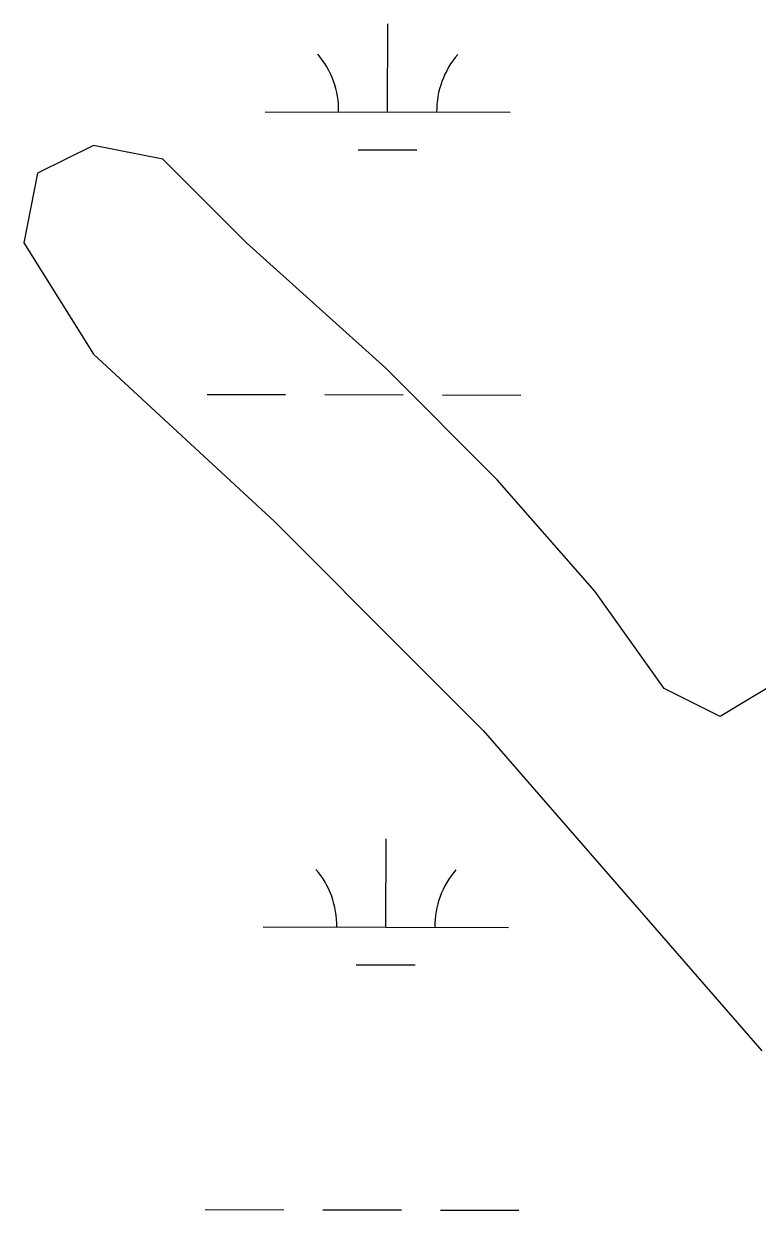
# Model space of a CAD drawing. Extents: x 3180038 to 3217926, y 922069 to 947485.
# Drawn here: x 3210804.3 to 3211103.5, y 937774.1 to 938258.4 of the extents above; entities that cross this region are included whole.
import ezdxf

# ---------------------------------------------------------------- set-up
doc = ezdxf.new("R2010")
doc.units = 0
doc.layers.add('V-SITE-VEGE', color=7, linetype='Continuous')
doc.layers.add('V-WETL-SWMP', color=7, linetype='Continuous')

msp = doc.modelspace()

# ---------------------------------------------------------------- linework, layer by layer
at = {"layer": 'V-SITE-VEGE'}
for p, q in [((3210832.66, 938208.73), (3210809.94, 938197.36)), ((3210861.07, 938203.04), (3210832.66, 938208.73)), ((3210895.16, 938168.94), (3210861.07, 938203.04)), ((3210809.94, 938197.36), (3210804.26, 938168.94)), ((3210804.26, 938168.94), (3210832.66, 938123.46)), ((3210951.97, 938117.78), (3210895.16, 938168.94)), ((3210832.66, 938123.46), (3210906.52, 938055.25)), ((3210997.42, 938072.3), (3210951.97, 938117.78)), ((3211037.19, 938026.83), (3210997.42, 938072.3)), ((3210906.52, 938055.25), (3210963.33, 937998.41)), ((3211065.59, 937987.04), (3211037.19, 938026.83)), ((3210963.33, 937998.41), (3210991.74, 937969.99)), ((3211116.72, 937992.73), (3211088.32, 937975.67)), ((3211088.32, 937975.67), (3211065.59, 937987.04)), ((3210991.74, 937969.99), (3211105.36, 937839.25))]:
    msp.add_line(p, q, dxfattribs=at)
at = {"layer": 'V-WETL-SWMP'}
for p, q in [((3210952.73, 938222.38), (3210952.81, 938258.38)), ((3210902.73, 938222.49), (3211002.73, 938222.26)), ((3210940.69, 938206.97), (3210964.69, 938206.92)), ((3210879.06, 938107.11), (3210911.06, 938107.04)), ((3210927.06, 938107), (3210959.06, 938106.93)), ((3210975.06, 938106.89), (3211007.06, 938106.82)), ((3210951.98, 937889.7), (3210952.06, 937925.7)), ((3210901.98, 937889.82), (3211001.98, 937889.59)), ((3210939.94, 937874.3), (3210963.94, 937874.25)), ((3210878.31, 937774.44), (3210910.31, 937774.37)), ((3210926.31, 937774.33), (3210958.31, 937774.26)), ((3210974.31, 937774.22), (3211006.31, 937774.15))]:
    msp.add_line(p, q, dxfattribs=at)
for centre, start, end in [((3210897.48, 938222.98), 359.099, 40.6427), ((3211007.97, 938222.73), 139.099, 180.6427), ((3210896.74, 937890.3), 359.099, 40.6427), ((3211007.22, 937890.05), 139.099, 180.6427)]:
    msp.add_arc(centre, 35.25, start, end, dxfattribs=at)

doc.saveas('drawing.dxf')
